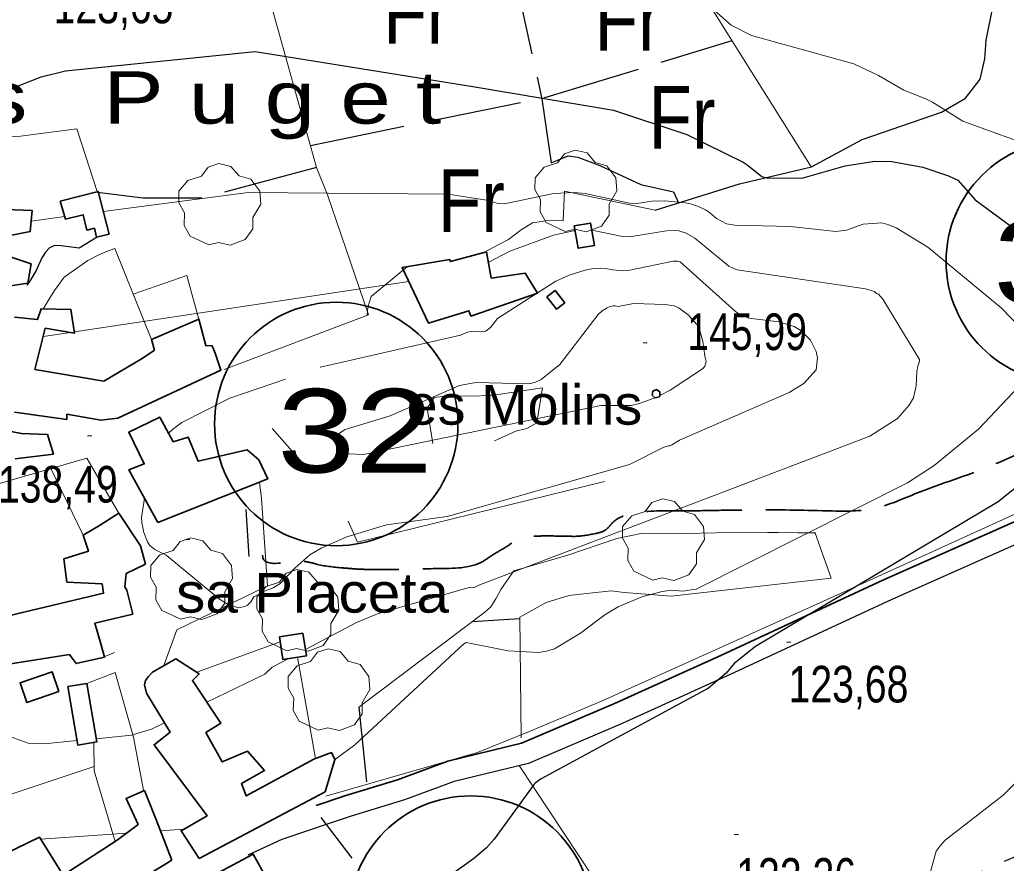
# Model space of a CAD drawing. Extents: x 483847 to 488453, y 4383581 to 4386795.
# Drawn here: x 486596.6 to 486832.5, y 4386135.1 to 4386336.8 of the extents above; entities that cross this region are included whole.
import ezdxf
from ezdxf.enums import TextEntityAlignment as Align

# ---------------------------------------------------------------- set-up
doc = ezdxf.new("R2010")
doc.units = 0
doc.header["$LTSCALE"] = 3.8
doc.linetypes.add('LONG_DASHED', pattern=[7.5, 6, -1.5])
for name, color, linetype, lineweight in [('13', 7, 'Continuous', 25), ('25', 7, 'LONG_DASHED', 25), ('29', 7, 'Continuous', 13), ('36', 7, 'Continuous', 25), ('38', 7, 'Continuous', 25), ('47', 7, 'Continuous', 35), ('51', 7, 'Continuous', 13), ('6', 7, 'Continuous', 35), ('7', 7, 'Continuous', 13), ('8', 7, 'Continuous', 25), ('9', 7, 'Continuous', 13)]:
    doc.layers.add(name, color=color, linetype=linetype, lineweight=lineweight)
doc.layers.add('31', color=7, linetype='Continuous')
doc.layers.add('5', color=7, linetype='Continuous')

msp = doc.modelspace()

# ---------------------------------------------------------------- linework, layer by layer
at = {"layer": '13'}
msp.add_lwpolyline([(486848.01, 4386235.49), (486830.59, 4386221.5), (486772.52, 4386186.93), (486767.47, 4386182.83), (486765.55, 4386180.55), (486761.28, 4386176.96), (486721.31, 4386155.27), (486719.85, 4386154.19), (486719.63, 4386153.99), (486710.09, 4386140.81), (486708.2, 4386138.76), (486705.09, 4386136.13), (486699.56, 4386132.17), (486690.64, 4386122.67), (486688.84, 4386121.21)], dxfattribs=at)
at = {"layer": '25'}
for p, q in [((486716.16, 4386193.55), (486704.83, 4386192.83)), ((486677.73, 4386172.41), (486679.55, 4386154.53))]:
    msp.add_line(p, q, dxfattribs=at)
for points in [[(486714.17, 4386350.86), (486721.46, 4386317.88), (486723.64, 4386302.54), (486727.72, 4386304.21), (486730.04, 4386303.88), (486735.34, 4386301.92), (486745.1, 4386297.36), (486752.95, 4386295.59), (486754.15, 4386292.98)], [(486748.54, 4386291.23), (486768.74, 4386297.54), (486785.91, 4386301.57), (486798.01, 4386308.15), (486817.01, 4386314.63), (486822.76, 4386318), (486826.27, 4386322.53), (486827.39, 4386327.39), (486827.68, 4386331.89), (486829.3, 4386339.75)], [(486666.1, 4386306.7), (486722.74, 4386318.31), (486766.93, 4386331.8)], [(486667.57, 4386301.39), (486640.15, 4386294.06), (486626.05, 4386294.11), (486615.19, 4386295.47)], [(486753.44, 4386101.87), (486947.36, 4386184.98), (486944.51, 4386198.88)]]:
    msp.add_lwpolyline(points, dxfattribs=at)
at = {"layer": '29'}
for points in [[(486727.01, 4386286.14), (486722.47, 4386288.26), (486721.06, 4386290.8), (486721.16, 4386293.78), (486719.79, 4386296.19), (486719.83, 4386298.94), (486721.99, 4386301.54), (486725.18, 4386302.54), (486726.83, 4386304.73), (486729.4, 4386305.56), (486732.26, 4386304.91), (486734.21, 4386302.64), (486737.02, 4386301.82), (486739.15, 4386298.97), (486739.39, 4386295.84), (486737.51, 4386292.69), (486737.51, 4386290.01), (486735.69, 4386287.4), (486732.07, 4386286.06), (486729.3, 4386286.69)], [(486641.87, 4386282.93), (486637.33, 4386285.05), (486635.92, 4386287.59), (486636.02, 4386290.57), (486634.65, 4386292.98), (486634.69, 4386295.73), (486636.85, 4386298.33), (486640.04, 4386299.33), (486641.69, 4386301.52), (486644.26, 4386302.35), (486647.12, 4386301.7), (486649.07, 4386299.43), (486651.88, 4386298.61), (486654.01, 4386295.76), (486654.25, 4386292.63), (486652.37, 4386289.48), (486652.37, 4386286.8), (486650.55, 4386284.19), (486646.93, 4386282.85), (486644.16, 4386283.48)], [(486747.95, 4386202.77), (486743.41, 4386204.89), (486742, 4386207.43), (486742.1, 4386210.41), (486740.73, 4386212.82), (486740.77, 4386215.57), (486742.93, 4386218.17), (486746.12, 4386219.17), (486747.77, 4386221.36), (486750.34, 4386222.19), (486753.2, 4386221.54), (486755.15, 4386219.27), (486757.96, 4386218.45), (486760.09, 4386215.6), (486760.33, 4386212.47), (486758.45, 4386209.32), (486758.45, 4386206.64), (486756.63, 4386204.03), (486753.01, 4386202.69), (486750.24, 4386203.32)], [(486635.12, 4386193.43), (486630.58, 4386195.55), (486629.17, 4386198.09), (486629.27, 4386201.07), (486627.9, 4386203.48), (486627.94, 4386206.23), (486630.1, 4386208.83), (486633.29, 4386209.83), (486634.94, 4386212.02), (486637.51, 4386212.85), (486640.37, 4386212.2), (486642.32, 4386209.93), (486645.13, 4386209.11), (486647.26, 4386206.26), (486647.5, 4386203.13), (486645.62, 4386199.98), (486645.62, 4386197.3), (486643.8, 4386194.69), (486640.18, 4386193.35), (486637.41, 4386193.98)], [(486660.52, 4386185.87), (486655.98, 4386187.99), (486654.57, 4386190.53), (486654.67, 4386193.51), (486653.3, 4386195.92), (486653.34, 4386198.67), (486655.5, 4386201.27), (486658.69, 4386202.27), (486660.34, 4386204.46), (486662.91, 4386205.29), (486665.77, 4386204.64), (486667.72, 4386202.37), (486670.53, 4386201.55), (486672.66, 4386198.7), (486672.9, 4386195.57), (486671.02, 4386192.42), (486671.02, 4386189.74), (486669.2, 4386187.13), (486665.58, 4386185.79), (486662.81, 4386186.42)], [(486667.98, 4386166.92), (486663.44, 4386169.04), (486662.03, 4386171.58), (486662.13, 4386174.56), (486660.76, 4386176.97), (486660.8, 4386179.72), (486662.96, 4386182.32), (486666.15, 4386183.32), (486667.8, 4386185.51), (486670.37, 4386186.34), (486673.23, 4386185.69), (486675.18, 4386183.42), (486677.99, 4386182.6), (486680.12, 4386179.75), (486680.36, 4386176.62), (486678.48, 4386173.47), (486678.48, 4386170.79), (486676.66, 4386168.18), (486673.04, 4386166.84), (486670.27, 4386167.47)]]:
    msp.add_lwpolyline(points, close=True, dxfattribs=at)
at = {"layer": '36'}
for points in [[(486979.2, 4386296.42), (486965.98, 4386287.69), (486943.83, 4386271.35), (486925.07, 4386255.33), (486916.55, 4386249.12), (486906.86, 4386245.14), (486886.89, 4386235.07), (486852.83, 4386219.35), (486805.11, 4386198.13), (486766.5, 4386180.22), (486740.68, 4386168.51), (486718.22, 4386158.95), (486700.46, 4386154.62), (486688.61, 4386150.22), (486675.87, 4386146.35), (486670.82, 4386144.65)], [(486670.82, 4386144.65), (486659.27, 4386140.78), (486651.18, 4386137)]]:
    msp.add_lwpolyline(points, dxfattribs=at)
at = {"layer": '38'}
msp.add_lwpolyline([(486615.1, 4386284.8), (486610.87, 4386282.17), (486606.52, 4386282.68), (486605.02, 4386282.78), (486603.74, 4386282.2), (486602.75, 4386281.16), (486601.91, 4386279.82), (486600.51, 4386276.77), (486599.13, 4386274.39), (486598.36, 4386273.35), (486598.29, 4386273.35), (486598.44, 4386273.34)], dxfattribs=at)
at = {"layer": '47'}
for points in [[(486577.27, 4386288.43), (486590.28, 4386290.5), (486586.65, 4386273.21), (486582.3, 4386273.35), (486582, 4386267.8), (486592.78, 4386265.77), (486594.38, 4386273.1), (486598.59, 4386273.79), (486599.33, 4386278.36), (486593.88, 4386280.24), (486594.33, 4386285.18), (486599.14, 4386286.09), (486599.59, 4386291.11), (486593.22, 4386291.35), (486592.79, 4386298.04), (486584.26, 4386300.19), (486583.45, 4386295.7), (486575.01, 4386293.49)], [(486606.3, 4386293.34), (486615.34, 4386295.69), (486617.98, 4386285.52), (486615, 4386284.77), (486614.46, 4386286.9), (486612.69, 4386286.48), (486611.82, 4386290.13), (486607.54, 4386289.11)], [(486729.2, 4386287.45), (486730.15, 4386282.12), (486734.01, 4386282.81), (486733.06, 4386288.14)], [(486720.42, 4386271.37), (486704.51, 4386265.9), (486704, 4386267.18), (486694.35, 4386264.24), (486688.09, 4386277.54), (486699.45, 4386279.4), (486699.59, 4386278.95), (486708.18, 4386281.23), (486709.36, 4386274.98), (486717.48, 4386276.14)], [(486722.66, 4386270.52), (486724.94, 4386267.57), (486726.91, 4386269.1), (486724.63, 4386272.05)], [(486749.63, 4386246.79), (486749.69, 4386247.76), (486748.9, 4386248.33), (486748, 4386247.97), (486747.81, 4386247.02), (486748.52, 4386246.35), (486749.47, 4386246.59)], [(486629.66, 4386216.55), (486655.93, 4386226.98), (486653.82, 4386231.51), (486651, 4386233.95), (486639.25, 4386231.19), (486636.93, 4386236.93), (486633.32, 4386235.85), (486630.1, 4386241.75), (486622.69, 4386238.11), (486626.41, 4386230.55), (486622.72, 4386229.18)], [(486620.31, 4386218.78), (486625.46, 4386210.98), (486626.67, 4386206.61), (486622.06, 4386204.35), (486621.71, 4386201.13), (486622.23, 4386200.37), (486623.65, 4386194.65), (486614.54, 4386192.45), (486616.04, 4386187.55), (486616.9, 4386184.39), (486610.12, 4386182.83), (486608.5, 4386185.03), (486592.41, 4386182.41), (486587.83, 4386182.63), (486586.6, 4386185.5), (486591.73, 4386187.68), (486592.27, 4386193.82), (486616.67, 4386199.62), (486616.32, 4386201.88), (486607.92, 4386202.3), (486607.18, 4386207.86), (486613.06, 4386209.66), (486611.76, 4386213.5), (486615.7, 4386215.85)], [(486658.69, 4386189.19), (486664.28, 4386190.09), (486665.15, 4386184.67), (486659.56, 4386183.77)], [(486639.54, 4386136.19), (486669.64, 4386152.19), (486671.92, 4386159.89), (486671.12, 4386161.55), (486666.97, 4386159.96), (486650.79, 4386151.19), (486649.63, 4386154.13), (486655.15, 4386157.28), (486651.09, 4386161.84), (486645.05, 4386159.3), (486641.1, 4386166.33), (486644.73, 4386168.61), (486637.9, 4386178.76), (486639.5, 4386180.39), (486633.92, 4386183.92), (486628.33, 4386180.77), (486627.41, 4386179.74), (486626.65, 4386178.77), (486626.48, 4386177.72), (486626.9, 4386175.77), (486632.62, 4386166.45), (486628.75, 4386163.43), (486641.42, 4386146.44), (486635.21, 4386142.86)], [(486605.97, 4386176.14), (486598.29, 4386173.53), (486596.7, 4386178.22), (486604.38, 4386180.83)], [(486612.68, 4386178.07), (486615.04, 4386164.08), (486610.52, 4386163.32), (486608.16, 4386177.31)], [(486633.01, 4386135.83), (486624.15, 4386130.41), (486616.35, 4386125.27), (486613.02, 4386122.99), (486606.2, 4386118.88), (486600.18, 4386127.67), (486596.16, 4386125.18), (486589.94, 4386135.85), (486601.35, 4386141.31), (486606.99, 4386132.23), (486619.95, 4386140.6), (486624.95, 4386144.35), (486622.04, 4386150.55), (486626.42, 4386152.44), (486629.17, 4386145.72)]]:
    msp.add_lwpolyline(points, close=True, dxfattribs=at)
for points in [[(486595.38, 4386242.93), (486607.88, 4386241.17), (486607.9, 4386242.45), (486615.98, 4386240.98), (486620.04, 4386241.52), (486644.74, 4386252.95), (486643.38, 4386257.02), (486642.65, 4386258.76), (486641.08, 4386258.85), (486639.44, 4386265.18), (486628.11, 4386260.31), (486628.83, 4386257.75), (486625.87, 4386255.77), (486616.72, 4386250.35), (486600.25, 4386253.13), (486602.72, 4386263), (486609.75, 4386261.85), (486608.86, 4386267.49), (486601.73, 4386267.67), (486600.87, 4386265.06), (486595.33, 4386265.66)], [(486581.24, 4386240.88), (486597.03, 4386237.8), (486603.25, 4386237.63), (486604.69, 4386232.89), (486595.51, 4386231.74)], [(486642.71, 4386132.09), (486652.46, 4386137.28), (486655.68, 4386131.38)]]:
    msp.add_lwpolyline(points, dxfattribs=at)
at = {"layer": '51'}
for p, q in [((486656.98, 4386239.06), (486664.16, 4386230.91)), ((486604.04, 4386229.44), (486611.76, 4386213.5)), ((486638.95, 4386180.74), (486658.89, 4386188.02)), ((486616.17, 4386184.23), (486619.24, 4386185.48)), ((486667.34, 4386160.11), (486663.01, 4386184.33))]:
    msp.add_line(p, q, dxfattribs=at)
for points in [[(486509.59, 4386329.72), (486530.64, 4386333.67), (486541.86, 4386336.66), (486595.21, 4386351.95), (486657.53, 4386344.61), (486676.04, 4386342.69), (486680.09, 4386342.48), (486715.26, 4386351.13), (486751.21, 4386356.92), (486785.83, 4386301.57)], [(486645.5, 4386253.16), (486679.97, 4386266.17), (486670.18, 4386294.9), (486667.57, 4386301.39), (486656.01, 4386342.98), (486656.22, 4386344.77)], [(486540.11, 4386336.19), (486549.79, 4386303.31), (486585.13, 4386308.2), (486596.77, 4386308.94), (486610.3, 4386310.69), (486615.19, 4386295.47)], [(486748.54, 4386291.23), (486726.84, 4386295.74), (486726.52, 4386288.69), (486722.92, 4386288.75), (486719.23, 4386288.2), (486716.51, 4386286.51), (486713.47, 4386284.23), (486710.98, 4386282.91), (486707.58, 4386281.07)], [(486602.19, 4386267.66), (486604.95, 4386272.05), (486607.24, 4386275.24), (486612.93, 4386279.22), (486615.5, 4386280.53), (486616.48, 4386280.97), (486617.38, 4386281.33), (486619.35, 4386282.05), (486628.11, 4386260.31)], [(486623.73, 4386271.18), (486636.59, 4386275.57), (486639.63, 4386264.49)], [(486679.66, 4386266.05), (486679.85, 4386268.05), (486680.64, 4386270.59), (486689.35, 4386277.75)], [(486909.17, 4386253.06), (486857.5, 4386228.96), (486792.85, 4386199.57), (486735.75, 4386173.83), (486718.69, 4386166.65), (486706.09, 4386161.57), (486669.77, 4386151.14)], [(486695.42, 4386235.43), (486694.06, 4386243.91), (486695.67, 4386246.44), (486697.7, 4386246.71), (486700.78, 4386246.82), (486704.23, 4386246.77), (486709.41, 4386246.92), (486721.6, 4386248.77), (486720.27, 4386240.39), (486717.85, 4386238.99), (486715.22, 4386238.36), (486710.11, 4386236.07)], [(486589.27, 4386225.15), (486612.7, 4386231.95), (486620.39, 4386218.63)], [(486631.11, 4386182.34), (486634.17, 4386190.89), (486655.86, 4386201.39), (486654.43, 4386222.27), (486653.95, 4386226.2)], [(486675.14, 4386216.87), (486677.39, 4386211.81), (486736.43, 4386226.35)], [(486677.73, 4386172.41), (486707.84, 4386195.09), (486709.29, 4386196.35), (486710.44, 4386198.28), (486711.67, 4386200.51), (486714.74, 4386204.97), (486727.7, 4386208.76), (486739.39, 4386212.72), (486745.63, 4386213.98), (486755.54, 4386213.92), (486770.7, 4386214.22), (486775.42, 4386214.16), (486777.98, 4386214.12), (486782.63, 4386214.05), (486786.68, 4386214.07), (486786.68, 4386214.22), (486790.65, 4386203.21), (486752.4, 4386198.95), (486741.15, 4386199.79), (486738.01, 4386200.21), (486732.9, 4386199.68), (486727.94, 4386199.08), (486722.51, 4386197.43), (486716.16, 4386193.92), (486716.49, 4386165.03)], [(486612.68, 4386178.07), (486619.47, 4386180.67), (486623.83, 4386165.23), (486626.2, 4386152.59)], [(486614.36, 4386163.97), (486614.41, 4386157.19), (486619.43, 4386140.26)], [(486614.4, 4386158.18), (486594.59, 4386151.62), (486591.29, 4386158.05)], [(486716.05, 4386158.43), (486754.8, 4386099.8), (486787.09, 4386054.31), (486792.32, 4386047.18), (486793.33, 4386044.39), (486794.19, 4386042.13), (486796.6, 4386037.37), (486827.97, 4385969.23)]]:
    msp.add_lwpolyline(points, dxfattribs=at)
at = {"layer": '6', "lineweight": 25}
for p, q in [((486650.64, 4386219.66), (486651.38, 4386208.46)), ((486668.58, 4386146.01), (486676.05, 4386136.3))]:
    msp.add_line(p, q, dxfattribs=at)
at = {"layer": '6'}
msp.add_lwpolyline([(487006.7, 4386322.35), (486996.11, 4386314.49), (486969.28, 4386295.81), (486921.9, 4386259.34), (486914.05, 4386253.61), (486904.73, 4386249.79), (486884.67, 4386239.67), (486850.72, 4386224), (486803, 4386202.78), (486764.38, 4386184.86), (486738.63, 4386173.19), (486716.6, 4386163.81), (486698.96, 4386159.51), (486686.97, 4386155.06), (486674.32, 4386151.21), (486667.46, 4386148.9)], dxfattribs=at)
for centre in [(486847.21, 4386278.95), (486672.3, 4386240.11), (486704.44, 4386122.08)]:
    msp.add_circle(centre, 29.1, dxfattribs=at)
at = {"layer": '6', "linetype": 'LONG_DASHED'}
msp.add_spline([(486900.82, 4386267.12), (486890.15, 4386260.84), (486872.56, 4386253.58), (486847.29, 4386239.24), (486824.78, 4386228.53), (486811.05, 4386223.55), (486801.02, 4386219.94), (486788.56, 4386219.37), (486770.77, 4386219.55), (486762.82, 4386219.44), (486754.86, 4386219.33), (486743.07, 4386218.67), (486738.39, 4386216.56), (486736.71, 4386214.79), (486734.3, 4386213.92), (486729.34, 4386213.24), (486727.91, 4386213.26), (486723.04, 4386213.33), (486719.96, 4386213.3), (486715.82, 4386212.61), (486713.55, 4386211.14), (486709.92, 4386208.94), (486707.34, 4386207.25), (486696.59, 4386205.53), (486687.66, 4386205.36), (486680, 4386205.32), (486677.23, 4386205.43), (486673.7, 4386205.71), (486667.41, 4386206.63), (486664.95, 4386207.19), (486654.69, 4386208.68), (486654.69, 4386208.76)], degree=3, dxfattribs=at)
at = {"layer": '7'}
for p, q in [((486745.67, 4386259.51), (486746.67, 4386259.51)), ((486612.85, 4386237.3), (486613.85, 4386237.3)), ((486636.31, 4386212.52), (486637.31, 4386212.52)), ((486779.95, 4386187.9), (486780.95, 4386187.9)), ((486767.44, 4386141.93), (486768.44, 4386141.93))]:
    msp.add_line(p, q, dxfattribs=at)
at = {"layer": '8'}
msp.add_lwpolyline([(486496.17, 4386303.29), (486558.04, 4386310.7), (486596.47, 4386321.07), (486601.72, 4386323.11), (486607.55, 4386324.55), (486652.87, 4386329.15), (486705.43, 4386320.68), (486738.59, 4386315.1), (486756.12, 4386309.35), (486769.55, 4386302.67), (486770.52, 4386302.05), (486774.06, 4386299.27), (486774.63, 4386299.09), (486775.27, 4386298.95), (486783.69, 4386298.89), (486783.95, 4386298.93), (486793.95, 4386301.84), (486801.1, 4386302.95), (486805.14, 4386302.89), (486812.56, 4386301.53), (486818.68, 4386299.46), (486820.87, 4386298.38), (486825.04, 4386293.71), (486850.42, 4386275.02)], dxfattribs=at)
at = {"layer": '9'}
for p, q in [((486607.37, 4386289.69), (486599.37, 4386288.63)), ((486689.68, 4386274.17), (486609.71, 4386262.13)), ((486608.85, 4386262), (486602.22, 4386261)), ((486657, 4386181.97), (486660.76, 4386183.96)), ((486602.48, 4386163.65), (486610.34, 4386164.41)), ((486601.66, 4386140.8), (486622.16, 4386142.26)), ((486630.29, 4386142.84), (486635.85, 4386143.23))]:
    msp.add_line(p, q, dxfattribs=at)
for points in [[(486753.29, 4386347.36), (486766.69, 4386335.49), (486771.54, 4386332.97), (486796.05, 4386326.25), (486801.91, 4386323.45), (486807.96, 4386319.93), (486813.29, 4386317.87), (486814.82, 4386317.02), (486822.11, 4386312.47), (486840.99, 4386305.64)], [(486838.49, 4386260.37), (486831.29, 4386267.88), (486813.77, 4386282.38), (486806.14, 4386287.03), (486804.38, 4386287.75), (486802.77, 4386288.22), (486798.24, 4386287.84), (486794.29, 4386286.43), (486791.75, 4386286.16), (486780.92, 4386287.32), (486767.59, 4386287.61), (486765.61, 4386287.98), (486763.2, 4386289.22), (486761.52, 4386290.64), (486760.58, 4386291.27), (486758.87, 4386292.12), (486756.97, 4386292.71), (486755.77, 4386292.97), (486750.86, 4386293.48), (486747.71, 4386293.38), (486744.16, 4386292.82), (486742.4, 4386292.9), (486731.83, 4386295.24), (486729.14, 4386295.45), (486724.27, 4386295.22), (486712.49, 4386292.78), (486711.03, 4386292.85), (486708.25, 4386293.61), (486699.02, 4386295.04), (486651.24, 4386295.49), (486616.58, 4386290.91)], [(486664.91, 4386186.16), (486677.11, 4386192.61), (486682.12, 4386194.71), (486704.34, 4386201.08), (486705.2, 4386201.03), (486705.43, 4386201.07), (486705.64, 4386201.13), (486706.37, 4386201.55), (486799.86, 4386237.19), (486806.47, 4386241.4), (486809.31, 4386244.63), (486810.29, 4386246.33), (486810.98, 4386249.23), (486811.12, 4386252.65), (486811.36, 4386253.89), (486811.68, 4386254.87), (486811.72, 4386255.13), (486811.71, 4386255.27), (486811.71, 4386255.31), (486811.75, 4386255.55), (486802.98, 4386269.93), (486801.91, 4386271.16), (486801.5, 4386271.29), (486801.4, 4386271.35), (486801.3, 4386271.43), (486800.98, 4386271.78), (486798.86, 4386272.45), (486768.13, 4386276.98), (486767.16, 4386277.37), (486766.19, 4386277.87), (486758.05, 4386284.55), (486755.98, 4386285.75), (486754.21, 4386286.25), (486753.18, 4386286.37), (486751.24, 4386286.32), (486742.42, 4386284.89), (486740.76, 4386284.97), (486734.21, 4386286.28), (486733.38, 4386286.34)], [(486729.41, 4386286.28), (486729.02, 4386286.26), (486724.22, 4386285.26), (486713.76, 4386281.44), (486708.65, 4386278.75)], [(486652.59, 4386198.78), (486655.31, 4386200.22), (486657.23, 4386200.93), (486658.79, 4386201.87), (486659.32, 4386202.34), (486662.4, 4386205.64), (486666, 4386208.8), (486668.7, 4386210.43), (486674.83, 4386213.13), (486684.28, 4386216), (486698.85, 4386217.97), (486742.39, 4386230.44), (486743.06, 4386230.7), (486750.45, 4386234.5), (486751.41, 4386234.84), (486751.82, 4386234.86), (486752.06, 4386234.91), (486752.5, 4386235.09), (486754.4, 4386236.27), (486780.59, 4386247.67), (486784.1, 4386249.79), (486787.06, 4386253.05), (486787.34, 4386255.9), (486787.23, 4386256.67), (486787.04, 4386257.44), (486785.71, 4386260.18), (486783.41, 4386262.49), (486781.76, 4386263.44), (486778.09, 4386264.55), (486770.94, 4386265.39), (486768.68, 4386266.35), (486767.78, 4386266.98), (486754.49, 4386278.84), (486753.87, 4386279.02), (486753.5, 4386279.06), (486752.81, 4386279.04), (486742.45, 4386276.88), (486740.73, 4386276.74), (486738.42, 4386276.95), (486736.6, 4386277.31), (486735.59, 4386277.39), (486733.77, 4386277.31), (486731.77, 4386276.92), (486727.96, 4386275.7), (486724.76, 4386274.23), (486720.39, 4386271.43)], [(486720.16, 4386271.28), (486710.81, 4386265.29), (486709.19, 4386263.18), (486708.17, 4386262.35), (486707.84, 4386262.21), (486707.5, 4386262.12), (486704.55, 4386262.18), (486703.66, 4386262.02), (486701.98, 4386261.36), (486668.55, 4386253.69), (486668.46, 4386253.66)], [(486749.63, 4386246.94), (486752.11, 4386248.21), (486759.64, 4386253.1), (486760.08, 4386253.52), (486760.41, 4386253.91), (486760.75, 4386255.02), (486760.42, 4386256.29), (486759.92, 4386259.79), (486759.21, 4386262.49), (486758.48, 4386263.86), (486756.54, 4386266.11), (486754.27, 4386267.79), (486753.07, 4386268.34), (486750.97, 4386268.69), (486743.37, 4386268.93), (486739.67, 4386268.18)], [(486739.67, 4386268.18), (486738.98, 4386268.35), (486738.82, 4386268.36), (486738.51, 4386268.35), (486738.18, 4386268.28), (486737.56, 4386268.08), (486737.03, 4386267.84), (486735.89, 4386267.17), (486734.89, 4386266.27), (486725.74, 4386254.34), (486721.31, 4386250.72), (486719.9, 4386250.14), (486718.41, 4386249.73), (486705.64, 4386250.01), (486701.77, 4386249.29), (486685.17, 4386242.06), (486674.46, 4386238.77), (486672.36, 4386237.47), (486672.05, 4386237.06), (486671.87, 4386236.63), (486672.24, 4386234.89), (486673.94, 4386233.43), (486674.61, 4386233.17), (486675.37, 4386232.97), (486678.8, 4386232.81), (486735.53, 4386244.49), (486742.84, 4386244.53), (486744.82, 4386244.97), (486748.47, 4386246.35)], [(486660.16, 4386250.83), (486646.86, 4386246.31), (486635.37, 4386240.45), (486633.11, 4386238.76), (486632.19, 4386237.92)], [(486671.9, 4386159.83), (486676.73, 4386163.41), (486702.71, 4386187.46), (486702.99, 4386187.62), (486703.32, 4386187.87), (486713.36, 4386185.87), (486720.69, 4386185.47), (486722.59, 4386185.82), (486724.44, 4386186.38), (486730.68, 4386190.08), (486736.51, 4386194.47), (486739.69, 4386196.35), (486745.35, 4386198.76), (486750.25, 4386200.05), (486752.35, 4386200.35), (486755.05, 4386200.13), (486758.35, 4386200.61), (486808.88, 4386226.04), (486815.27, 4386230.17), (486825.87, 4386238.88), (486836.86, 4386250.5)], [(486626.48, 4386222.33), (486625.76, 4386217.75), (486625.82, 4386216.53), (486626.31, 4386214.12), (486627.16, 4386211.96), (486627.43, 4386211.49), (486627.73, 4386211.09), (486628.94, 4386210.11), (486631.61, 4386208.77), (486644.4, 4386198.22), (486646.42, 4386196.94), (486648.92, 4386196.14), (486650.45, 4386196.47), (486650.78, 4386196.61), (486651.09, 4386196.78), (486651.88, 4386197.57), (486652.59, 4386198.78)], [(486641.39, 4386173.57), (486655.25, 4386180.27), (486657, 4386181.97)], [(486583.77, 4386172.53), (486594.26, 4386165.41), (486598.6, 4386163.79), (486602.48, 4386163.65)], [(486614.91, 4386164.86), (486623.36, 4386165.68), (486628.11, 4386167.15), (486631.26, 4386168.67)], [(486835.74, 4386155.33), (486831.76, 4386151.38), (486817.88, 4386140.61), (486816.69, 4386139.27)], [(486816.69, 4386139.27), (486815.74, 4386137.94), (486813.27, 4386129.04)]]:
    msp.add_lwpolyline(points, dxfattribs=at)

# ---------------------------------------------------------------- texts
at = {"layer": '13', "width": 1.25}
for p in [(486847.97, 4386268.82), (486676.79, 4386228.48)]:
    msp.add_text('32', height=20, dxfattribs=at).set_placement(p, align=Align.CENTER)
at = {"layer": '31', "width": 0.85}
for p in [(486691.59, 4386331.03), (486742.07, 4386329.34), (486754.96, 4386305.9), (486704.59, 4386285.98)]:
    msp.add_text('Fr', height=15, dxfattribs=at).set_placement(p, align=Align.CENTER)
at = {"layer": '5', "width": 1.3}
msp.add_text('e s   P u g e t', height=12.49, dxfattribs=at).set_placement((486697.42, 4386311.92), align=Align.RIGHT)
at = {"layer": '5'}
for s, width, p in [('es Molins', 1.05, (486689.12, 4386239.94)), ('sa Placeta', 1.1, (486634.01, 4386195))]:
    msp.add_text(s, height=9.5, dxfattribs=dict(at, width=width)).set_placement(p)
at = {"layer": '7', "width": 0.8}
for s, p in [('123,65', (486604.72, 4386335.91)), ('145,99', (486756.2, 4386257.78)), ('138,49', (486591.42, 4386221.32)), ('123,68', (486780.45, 4386173.53)), ('122,26', (486767.94, 4386127.56))]:
    msp.add_text(s, height=8.75, dxfattribs=at).set_placement(p)

doc.saveas('drawing.dxf')
